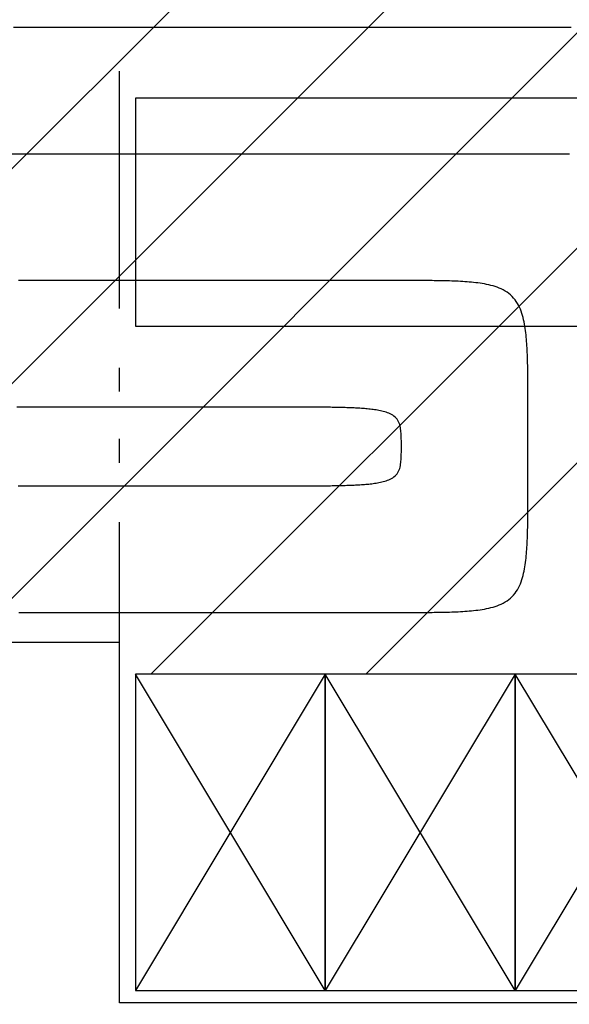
# Model space of a CAD drawing. Extents: x 997 to 109698, y 921 to 94021.
# Tile 294 of 656: x 10115 to 10983, y 37198 to 38755. Entities that reach past the tile are written whole.
import ezdxf

# ---------------------------------------------------------------- set-up
doc = ezdxf.new("R2010")
doc.units = 0
doc.header["$MEASUREMENT"] = 0
for name, color, linetype in [('12', 7, 'CONTINUOUS'), ('28', 7, 'CONTINUOUS'), ('39', 7, 'CONTINUOUS'), ('40', 7, 'CONTINUOUS')]:
    doc.layers.add(name, color=color, linetype=linetype)

msp = doc.modelspace()

# ---------------------------------------------------------------- linework, layer by layer
at = {"layer": '12', "color": 5}
for points in [[(10986.386168, 38742.318342), (10973.230399, 38742.318342), (10960.074629, 38742.318342), (10946.91886, 38742.318342), (10933.763091, 38742.318342), (10920.607322, 38742.318342), (10907.451553, 38742.318342), (10894.295783, 38742.318342), (10881.140014, 38742.318342), (10867.984245, 38742.318342), (10854.828476, 38742.318342), (10841.672707, 38742.318342), (10828.516937, 38742.318342), (10815.361168, 38742.318342), (10802.205399, 38742.318342), (10789.04963, 38742.318342), (10775.89386, 38742.318342), (10762.738091, 38742.318342), (10749.582322, 38742.318342), (10736.426553, 38742.318342), (10723.270783, 38742.318342), (10710.115014, 38742.318342), (10696.959245, 38742.318342), (10683.803476, 38742.318342), (10670.647707, 38742.318342), (10657.491937, 38742.318342), (10644.336168, 38742.318342), (10631.180399, 38742.318342), (10618.02463, 38742.318342), (10604.868861, 38742.318342), (10591.713091, 38742.318342), (10578.557322, 38742.318342), (10565.401553, 38742.318342), (10552.245783, 38742.318342), (10539.090014, 38742.318342), (10525.934245, 38742.318342), (10512.778476, 38742.318342), (10499.622706, 38742.318342), (10486.466937, 38742.318342), (10473.311168, 38742.318342), (10460.155399, 38742.318342), (10446.99963, 38742.318342), (10433.84386, 38742.318342), (10420.688091, 38742.318342), (10407.532322, 38742.318342), (10394.376553, 38742.318342), (10381.220784, 38742.318342), (10368.065014, 38742.318342), (10354.909245, 38742.318342), (10341.753476, 38742.318342), (10328.597707, 38742.318342), (10315.441937, 38742.318342), (10302.286168, 38742.318342), (10289.130399, 38742.318342), (10275.97463, 38742.318342), (10262.81886, 38742.318342), (10249.663091, 38742.318342), (10236.507322, 38742.318342), (10223.351553, 38742.318342), (10210.195784, 38742.318342), (10197.040014, 38742.318342), (10183.884245, 38742.318342), (10170.728476, 38742.318342), (10157.572707, 38742.318342), (10144.416937, 38742.318342), (10131.261168, 38742.318342), (10118.105399, 38742.318342), (10104.949629, 38742.318342)], [(10717.943861, 38342.318341), (10704.788091, 38342.318341), (10691.632322, 38342.318341), (10678.476553, 38342.318341), (10665.320783, 38342.318341), (10652.165014, 38342.318341), (10639.009245, 38342.318341), (10625.853476, 38342.318341), (10612.697707, 38342.318341), (10599.541937, 38342.318341), (10586.386168, 38342.318341), (10573.230399, 38342.318341), (10560.07463, 38342.318341), (10546.91886, 38342.318341), (10533.763091, 38342.318341), (10520.607322, 38342.318341), (10507.451553, 38342.318341), (10494.295784, 38342.318341), (10481.140014, 38342.318341), (10467.984245, 38342.318341), (10454.828476, 38342.318341), (10441.672707, 38342.318341), (10428.516937, 38342.318341), (10415.361168, 38342.318341), (10402.205399, 38342.318341), (10389.04963, 38342.318341), (10375.893861, 38342.318341), (10362.738091, 38342.318341), (10349.582322, 38342.318341), (10336.426553, 38342.318341), (10323.270784, 38342.318341), (10310.115014, 38342.318341), (10296.959245, 38342.318341), (10283.803476, 38342.318341), (10270.647707, 38342.318341), (10257.491937, 38342.318341), (10244.336168, 38342.318341), (10231.180399, 38342.318341), (10218.02463, 38342.318341), (10204.868861, 38342.318341), (10191.713091, 38342.318341), (10178.557322, 38342.318341), (10165.401553, 38342.318341), (10152.245784, 38342.318341), (10139.090014, 38342.318341), (10125.934245, 38342.318341), (10112.778476, 38342.318341)], [(10917.94386, 38142.318341), (10917.943981, 38145.780639), (10917.94409, 38149.242936), (10917.943806, 38152.705238), (10917.942747, 38156.167537), (10917.940533, 38159.629836), (10917.936782, 38163.092131), (10917.931112, 38166.554424), (10917.923143, 38170.016711), (10917.912494, 38173.478993), (10917.898783, 38176.941268), (10917.881629, 38180.403535), (10917.86065, 38183.86579), (10917.835466, 38187.328035), (10917.805695, 38190.790267), (10917.770926, 38194.252485), (10917.730347, 38197.714661), (10917.682866, 38201.176754), (10917.627386, 38204.638717), (10917.562809, 38208.100508), (10917.488037, 38211.562085), (10917.401971, 38215.023404), (10917.303516, 38218.484423), (10917.191572, 38221.945097), (10917.065042, 38225.405382), (10916.922827, 38228.865237), (10916.763832, 38232.324615), (10916.586733, 38235.783427), (10916.388885, 38239.241278), (10916.167153, 38242.697665), (10915.918402, 38246.152087), (10915.639496, 38249.604041), (10915.3273, 38253.053024), (10914.978678, 38256.498535), (10914.590495, 38259.940069), (10914.159617, 38263.377127), (10913.682841, 38266.80917), (10913.154638, 38270.234539), (10912.566577, 38273.650164), (10911.910041, 38277.052888), (10911.176416, 38280.439554), (10910.357086, 38283.807002), (10909.443438, 38287.152078), (10908.426854, 38290.471622), (10907.29831, 38293.761002), (10906.046607, 38297.007788), (10904.659829, 38300.196979), (10903.126061, 38303.313569), (10901.433388, 38306.342558), (10899.569894, 38309.26894), (10897.525611, 38312.078002), (10895.305306, 38314.757196), (10892.920493, 38317.294974), (10890.382716, 38319.679787), (10887.703521, 38321.900091), (10884.89446, 38323.944374), (10881.968077, 38325.807869), (10878.939089, 38327.500542), (10875.822498, 38329.034311), (10872.633308, 38330.421089), (10869.386521, 38331.672791), (10866.09714, 38332.801335), (10862.777597, 38333.817919), (10859.432522, 38334.731567), (10856.065073, 38335.550898), (10852.678408, 38336.284522), (10849.275684, 38336.941057), (10845.860058, 38337.52912), (10842.434689, 38338.057322), (10839.002645, 38338.534097), (10835.565589, 38338.964976), (10832.124054, 38339.353158), (10828.678544, 38339.70178), (10825.22956, 38340.013976), (10821.777606, 38340.292884), (10818.323184, 38340.541634), (10814.866797, 38340.763367), (10811.408946, 38340.961213), (10807.950135, 38341.138312), (10804.490755, 38341.297308), (10801.030901, 38341.439523), (10797.570616, 38341.566053), (10794.109942, 38341.677997), (10790.648924, 38341.776452), (10787.187605, 38341.862517), (10783.726027, 38341.937291), (10780.264235, 38342.001867), (10776.802272, 38342.057348), (10773.34018, 38342.104828), (10769.878004, 38342.145408), (10766.415787, 38342.180176), (10762.953554, 38342.209946), (10759.491309, 38342.235131), (10756.029053, 38342.256109), (10752.566787, 38342.273264), (10749.104513, 38342.286975), (10745.642231, 38342.297625), (10742.179943, 38342.305593), (10738.717651, 38342.311262), (10735.255354, 38342.315014), (10731.793056, 38342.317228), (10728.330756, 38342.318287), (10724.868456, 38342.318571), (10721.406157, 38342.318462), (10717.943861, 38342.318341)], [(10917.94386, 38017.798341), (10917.94386, 38018.995649), (10917.94386, 38020.192957), (10917.94386, 38021.390264), (10917.94386, 38022.587572), (10917.94386, 38023.784879), (10917.94386, 38024.982187), (10917.94386, 38026.179496), (10917.94386, 38027.376802), (10917.94386, 38028.57411), (10917.94386, 38029.771419), (10917.94386, 38030.968725), (10917.94386, 38032.166034), (10917.94386, 38033.363341), (10917.94386, 38034.560648), (10917.94386, 38035.757957), (10917.94386, 38036.955264), (10917.94386, 38038.152572), (10917.94386, 38039.349879), (10917.94386, 38040.547187), (10917.94386, 38041.744496), (10917.94386, 38042.941802), (10917.94386, 38044.13911), (10917.94386, 38045.336419), (10917.94386, 38046.533725), (10917.94386, 38047.731034), (10917.94386, 38048.928341), (10917.94386, 38050.125649), (10917.94386, 38051.322957), (10917.94386, 38052.520264), (10917.94386, 38053.717572), (10917.94386, 38054.914879), (10917.94386, 38056.112187), (10917.94386, 38057.309496), (10917.94386, 38058.506802), (10917.94386, 38059.70411), (10917.94386, 38060.901419), (10917.94386, 38062.098725), (10917.94386, 38063.296034), (10917.94386, 38064.493341), (10917.94386, 38065.690649), (10917.94386, 38066.887956), (10917.94386, 38068.085264), (10917.94386, 38069.282572), (10917.94386, 38070.479879), (10917.94386, 38071.677187), (10917.94386, 38072.874496), (10917.94386, 38074.071802), (10917.94386, 38075.269111), (10917.94386, 38076.466419), (10917.94386, 38077.663725), (10917.94386, 38078.861034), (10917.94386, 38080.058341), (10917.94386, 38081.255649), (10917.94386, 38082.452956), (10917.94386, 38083.650264), (10917.94386, 38084.847572), (10917.94386, 38086.044879), (10917.94386, 38087.242187), (10917.94386, 38088.439496), (10917.94386, 38089.636802), (10917.94386, 38090.834111), (10917.94386, 38092.031418), (10917.94386, 38093.228725), (10917.94386, 38094.426034), (10917.94386, 38095.623341), (10917.94386, 38096.820649), (10917.94386, 38098.017956), (10917.94386, 38099.215264), (10917.94386, 38100.412573), (10917.94386, 38101.609879), (10917.94386, 38102.807187), (10917.94386, 38104.004496), (10917.94386, 38105.201802), (10917.94386, 38106.399111), (10917.94386, 38107.596418), (10917.94386, 38108.793725), (10917.94386, 38109.991034), (10917.94386, 38111.188341), (10917.94386, 38112.385649), (10917.94386, 38113.582958), (10917.94386, 38114.780264), (10917.94386, 38115.977573), (10917.94386, 38117.174879), (10917.94386, 38118.372187), (10917.94386, 38119.569496), (10917.94386, 38120.766803), (10917.94386, 38121.964111), (10917.94386, 38123.161418), (10917.943861, 38124.358726), (10917.94386, 38125.556034), (10917.943861, 38126.753341), (10917.94386, 38127.950649), (10917.94386, 38129.147956), (10917.94386, 38130.345264), (10917.94386, 38131.542573), (10917.94386, 38132.739879), (10917.94386, 38133.937187), (10917.943861, 38135.134496), (10917.943861, 38136.331802), (10917.94386, 38137.529111), (10917.94386, 38138.726418), (10917.94386, 38139.923726), (10917.94386, 38141.121033), (10917.94386, 38142.318341)], [(10717.94386, 37817.798341), (10721.406157, 37817.798221), (10724.868456, 37817.798111), (10728.330755, 37817.798395), (10731.793055, 37817.799455), (10735.255354, 37817.801669), (10738.717651, 37817.805419), (10742.179943, 37817.81109), (10745.642231, 37817.819058), (10749.104513, 37817.829707), (10752.566787, 37817.84342), (10756.029053, 37817.860574), (10759.491309, 37817.881553), (10762.953554, 37817.906736), (10766.415787, 37817.936506), (10769.878004, 37817.971275), (10773.34018, 37818.011855), (10776.802272, 37818.059335), (10780.264235, 37818.114816), (10783.726027, 37818.179392), (10787.187605, 37818.254165), (10790.648924, 37818.340231), (10794.109942, 37818.438686), (10797.570615, 37818.55063), (10801.030901, 37818.67716), (10804.490755, 37818.819375), (10807.950134, 37818.97837), (10811.408946, 37819.15547), (10814.866796, 37819.353317), (10818.323184, 37819.575049), (10821.777606, 37819.8238), (10825.22956, 37820.102707), (10828.678544, 37820.414901), (10832.124054, 37820.763523), (10835.565588, 37821.151706), (10839.002645, 37821.582586), (10842.434689, 37822.059362), (10845.860058, 37822.587563), (10849.275683, 37823.175625), (10852.678407, 37823.832161), (10856.065072, 37824.565785), (10859.432521, 37825.385115), (10862.777596, 37826.298764), (10866.09714, 37827.315348), (10869.386521, 37828.443891), (10872.633307, 37829.695595), (10875.822498, 37831.082372), (10878.939088, 37832.616142), (10881.968077, 37834.308814), (10884.89446, 37836.172309), (10887.703521, 37838.216591), (10890.382716, 37840.436895), (10892.920493, 37842.821708), (10895.305306, 37845.359485), (10897.52561, 37848.03868), (10899.569894, 37850.847741), (10901.433388, 37853.774125), (10903.126061, 37856.803113), (10904.659829, 37859.919705), (10906.046606, 37863.108895), (10907.29831, 37866.35568), (10908.426854, 37869.645061), (10909.443437, 37872.964605), (10910.357086, 37876.309681), (10911.176416, 37879.677129), (10911.910041, 37883.063794), (10912.566576, 37886.466519), (10913.154638, 37889.882143), (10913.68284, 37893.307512), (10914.159616, 37896.739556), (10914.590495, 37900.176613), (10914.978678, 37903.618147), (10915.3273, 37907.063657), (10915.639496, 37910.512642), (10915.918402, 37913.964595), (10916.167153, 37917.419018), (10916.388885, 37920.875405), (10916.586733, 37924.333256), (10916.763831, 37927.792067), (10916.922827, 37931.251446), (10917.065041, 37934.711301), (10917.191572, 37938.171586), (10917.303516, 37941.632259), (10917.401971, 37945.093277), (10917.488037, 37948.554598), (10917.562809, 37952.016175), (10917.627386, 37955.477966), (10917.682866, 37958.93993), (10917.730347, 37962.402022), (10917.770926, 37965.864197), (10917.805695, 37969.326416), (10917.835466, 37972.788648), (10917.86065, 37976.250893), (10917.881628, 37979.713148), (10917.898783, 37983.175414), (10917.912494, 37986.637688), (10917.923143, 37990.09997), (10917.931112, 37993.562259), (10917.936782, 37997.024551), (10917.940533, 38000.486847), (10917.942747, 38003.949146), (10917.943806, 38007.411445), (10917.94409, 38010.873746), (10917.943981, 38014.336044), (10917.94386, 38017.798341)], [(10113.756965, 37817.798287), (10117.219265, 37817.798571), (10120.681564, 37817.798462), (10124.14386, 37817.798341)], [(10124.14386, 37817.798341), (10129.853476, 37817.798341), (10135.563091, 37817.798341), (10141.272707, 37817.798341), (10146.982322, 37817.798341), (10152.691937, 37817.798341), (10158.401553, 37817.798341), (10164.111168, 37817.798341), (10169.820783, 37817.798341), (10175.530399, 37817.798341), (10181.240014, 37817.798341), (10186.94963, 37817.798341), (10192.659245, 37817.798341), (10198.36886, 37817.798341), (10204.078476, 37817.798341), (10209.788091, 37817.798341), (10215.497707, 37817.798341), (10221.207322, 37817.798341), (10226.916937, 37817.798341), (10232.626553, 37817.798341), (10238.336168, 37817.798341), (10244.045783, 37817.798341), (10249.755399, 37817.798341), (10255.465014, 37817.798341), (10261.17463, 37817.798341), (10266.884245, 37817.798341), (10272.59386, 37817.798341), (10278.303476, 37817.798341), (10284.013091, 37817.798341), (10289.722707, 37817.798341), (10295.432322, 37817.798341), (10301.141937, 37817.798341), (10306.851553, 37817.798341), (10312.561168, 37817.798341), (10318.270783, 37817.798341), (10323.980399, 37817.798341), (10329.690014, 37817.798341), (10335.39963, 37817.798341), (10341.109245, 37817.798341), (10346.81886, 37817.798341), (10352.528476, 37817.798341), (10358.238091, 37817.798341), (10363.947707, 37817.798341), (10369.657322, 37817.798341), (10375.366937, 37817.798341), (10381.076553, 37817.798341), (10386.786168, 37817.798341), (10392.495783, 37817.798341), (10398.205399, 37817.798341), (10403.915014, 37817.798341), (10409.624629, 37817.798341), (10415.334245, 37817.798341), (10421.04386, 37817.798341), (10426.753476, 37817.798341), (10432.463091, 37817.798341), (10438.172707, 37817.798341), (10443.882322, 37817.798341), (10449.591937, 37817.798341), (10455.301553, 37817.798341), (10461.011168, 37817.798341), (10466.720783, 37817.798341), (10472.430399, 37817.798341), (10478.140014, 37817.798341), (10483.84963, 37817.798341), (10489.559245, 37817.798341), (10495.26886, 37817.798341), (10500.978476, 37817.798341), (10506.688091, 37817.798341), (10512.397706, 37817.798341), (10518.107322, 37817.798341), (10523.816937, 37817.798341), (10529.526553, 37817.798341), (10535.236168, 37817.798341), (10540.945784, 37817.798341), (10546.655399, 37817.798341), (10552.365014, 37817.798341), (10558.07463, 37817.798341), (10563.784245, 37817.798341), (10569.49386, 37817.798341), (10575.203476, 37817.798341), (10580.913091, 37817.798341), (10586.622707, 37817.798341), (10592.332322, 37817.798341), (10598.041937, 37817.798341), (10603.751553, 37817.798341), (10609.461168, 37817.798341), (10615.170783, 37817.798341), (10620.880399, 37817.798341), (10626.590014, 37817.798341), (10632.29963, 37817.798341), (10638.009245, 37817.798341), (10643.71886, 37817.798341), (10649.428476, 37817.798341), (10655.138091, 37817.798341), (10660.847707, 37817.798341), (10666.557322, 37817.798341), (10672.266937, 37817.798341), (10677.976553, 37817.798341), (10683.686168, 37817.798341), (10689.395783, 37817.79834), (10695.105399, 37817.798341), (10700.815014, 37817.798341), (10706.52463, 37817.798341), (10712.234245, 37817.798341), (10717.94386, 37817.798341)]]:
    msp.add_lwpolyline(points, dxfattribs=at)
at = {"layer": '12', "color": 6}
for points in [[(10917.943861, 38542.318342), (10904.788091, 38542.318342), (10891.632322, 38542.318342), (10878.476553, 38542.318342), (10865.320784, 38542.318342), (10852.165015, 38542.318342), (10839.009245, 38542.318342), (10825.853476, 38542.318342), (10812.697707, 38542.318342), (10799.541937, 38542.318342), (10786.386168, 38542.318342), (10773.230399, 38542.318342), (10760.07463, 38542.318342), (10746.918861, 38542.318342), (10733.763091, 38542.318342), (10720.607322, 38542.318342), (10707.451553, 38542.318342), (10694.295783, 38542.318342), (10681.140014, 38542.318342), (10667.984245, 38542.318342), (10654.828476, 38542.318342), (10641.672707, 38542.318342), (10628.516937, 38542.318342), (10615.361168, 38542.318342), (10602.205399, 38542.318342), (10589.04963, 38542.318342), (10575.893861, 38542.318342), (10562.738091, 38542.318342), (10549.582322, 38542.318342), (10536.426553, 38542.318342), (10523.270784, 38542.318342), (10510.115014, 38542.318342), (10496.959245, 38542.318342), (10483.803476, 38542.318342), (10470.647707, 38542.318342), (10457.491938, 38542.318342), (10444.336168, 38542.318342), (10431.180399, 38542.318342), (10418.02463, 38542.318342), (10404.868861, 38542.318342), (10391.713091, 38542.318342), (10378.557322, 38542.318342), (10365.401553, 38542.318342), (10352.245784, 38542.318342), (10339.090014, 38542.318342), (10325.934245, 38542.318342), (10312.778476, 38542.318342), (10299.622707, 38542.318342), (10286.466937, 38542.318342), (10273.311168, 38542.318342), (10260.155399, 38542.318342), (10246.99963, 38542.318342), (10233.843861, 38542.318342), (10220.688091, 38542.318342), (10207.532322, 38542.318342), (10194.376553, 38542.318342), (10181.220784, 38542.318342), (10168.065014, 38542.318342), (10154.909245, 38542.318342), (10141.753476, 38542.318342), (10128.597707, 38542.318342), (10115.441937, 38542.318342), (10102.286168, 38542.318342)], [(10983.726027, 38541.93729), (10980.264235, 38542.001867), (10976.802272, 38542.057347), (10973.340181, 38542.104828), (10969.878005, 38542.145406), (10966.415787, 38542.180176), (10962.953554, 38542.209947), (10959.491309, 38542.235131), (10956.029053, 38542.256109), (10952.566787, 38542.273263), (10949.104513, 38542.286976), (10945.642231, 38542.297625), (10942.179943, 38542.305593), (10938.717651, 38542.311263), (10935.255355, 38542.315014), (10931.793056, 38542.317228), (10928.330756, 38542.318288), (10924.868456, 38542.318571), (10921.406157, 38542.318462), (10917.943861, 38542.318342)], [(10517.94386, 38142.318341), (10504.788091, 38142.318341), (10491.632322, 38142.318341), (10478.476553, 38142.318341), (10465.320783, 38142.318341), (10452.165014, 38142.318341), (10439.009245, 38142.318341), (10425.853476, 38142.318341), (10412.697707, 38142.318341), (10399.541937, 38142.318341), (10386.386168, 38142.318341), (10373.230399, 38142.318341), (10360.07463, 38142.318341), (10346.91886, 38142.318341), (10333.763091, 38142.318341), (10320.607322, 38142.318341), (10307.451553, 38142.318341), (10294.295783, 38142.318341), (10281.140014, 38142.318341), (10267.984245, 38142.318341), (10254.828476, 38142.318341), (10241.672707, 38142.318341), (10228.516938, 38142.318341), (10215.361168, 38142.318341), (10202.205399, 38142.318341), (10189.04963, 38142.318341), (10175.89386, 38142.318341), (10162.738091, 38142.318341), (10149.582322, 38142.318341), (10136.426553, 38142.318341), (10123.270784, 38142.318341), (10110.115014, 38142.318341)], [(10717.94386, 38080.058341), (10717.944104, 38082.380382), (10717.94228, 38084.702507), (10717.934551, 38087.024621), (10717.917084, 38089.346627), (10717.886043, 38091.668432), (10717.837592, 38093.98994), (10717.767856, 38096.31105), (10717.67044, 38098.631267), (10717.535024, 38100.949491), (10717.350952, 38103.264564), (10717.107566, 38105.575331), (10716.794208, 38107.880634), (10716.398967, 38110.177917), (10715.902102, 38112.45585), (10715.280853, 38114.699734), (10714.512456, 38116.894857), (10713.574302, 38119.026467), (10712.454635, 38121.076877), (10711.159506, 38123.023578), (10709.696612, 38124.843613), (10708.073664, 38126.51405), (10706.302571, 38128.020928), (10704.406037, 38129.373356), (10702.40848, 38130.584101), (10700.334316, 38131.665929), (10698.207672, 38132.631572), (10696.044046, 38133.492811), (10693.848987, 38134.260325), (10691.627495, 38134.94473), (10689.384572, 38135.556643), (10687.125216, 38136.106685), (10684.854414, 38136.605443), (10682.575741, 38137.061012), (10680.290235, 38137.476997), (10677.998672, 38137.856531), (10675.701825, 38138.20275), (10673.400471, 38138.518788), (10671.095383, 38138.80778), (10668.787335, 38139.07286), (10666.477104, 38139.317165), (10664.165361, 38139.543501), (10661.852335, 38139.753244), (10659.538131, 38139.947376), (10657.222854, 38140.126874), (10654.90661, 38140.292719), (10652.589504, 38140.445893), (10650.271641, 38140.587376), (10647.953126, 38140.718147), (10645.634065, 38140.839188), (10643.314563, 38140.951477), (10640.994725, 38141.055997), (10638.674641, 38141.153612), (10636.354341, 38141.244737), (10634.03384, 38141.329675), (10631.713152, 38141.408731), (10629.392292, 38141.482207), (10627.071275, 38141.550411), (10624.750116, 38141.613643), (10622.428829, 38141.672209), (10620.10743, 38141.726414), (10617.785933, 38141.776559), (10615.464353, 38141.82295), (10613.142705, 38141.865893), (10610.821003, 38141.905686), (10608.499263, 38141.942638), (10606.177497, 38141.977022), (10603.855708, 38142.008981), (10601.5339, 38142.038614), (10599.212071, 38142.066028), (10596.890225, 38142.091323), (10594.568362, 38142.114606), (10592.246483, 38142.135978), (10589.924591, 38142.155543), (10587.602685, 38142.173402), (10585.280768, 38142.189662), (10582.95884, 38142.204423), (10580.636904, 38142.21779), (10578.314959, 38142.229866), (10575.993009, 38142.240755), (10573.671053, 38142.250557), (10571.349093, 38142.259378), (10569.027131, 38142.267321), (10566.705167, 38142.274488), (10564.383203, 38142.280953), (10562.061238, 38142.286752), (10559.739273, 38142.291924), (10557.417308, 38142.296502), (10555.095342, 38142.300525), (10552.773376, 38142.304024), (10550.451409, 38142.307039), (10548.129442, 38142.309605), (10545.807475, 38142.311757), (10543.485508, 38142.31353), (10541.163541, 38142.314962), (10538.841573, 38142.316089), (10536.519605, 38142.316944), (10534.197637, 38142.317564), (10531.875669, 38142.317984), (10529.553701, 38142.318242), (10527.231733, 38142.318374), (10524.909765, 38142.318413), (10522.587796, 38142.318398), (10520.265829, 38142.318361), (10517.94386, 38142.318341)], [(10517.94386, 38017.798341), (10520.265828, 38017.798322), (10522.587796, 38017.798285), (10524.909765, 38017.798269), (10527.231733, 38017.798309), (10529.553701, 38017.798441), (10531.875669, 38017.798699), (10534.197637, 38017.799119), (10536.519605, 38017.79974), (10538.841573, 38017.800594), (10541.163541, 38017.80172), (10543.485508, 38017.803151), (10545.807475, 38017.804926), (10548.129442, 38017.807077), (10550.451409, 38017.809643), (10552.773376, 38017.812659), (10555.095342, 38017.816158), (10557.417308, 38017.82018), (10559.739273, 38017.824759), (10562.061238, 38017.82993), (10564.383203, 38017.83573), (10566.705167, 38017.842195), (10569.027131, 38017.849362), (10571.349093, 38017.857305), (10573.671053, 38017.866126), (10575.993009, 38017.875928), (10578.314959, 38017.886817), (10580.636904, 38017.898893), (10582.95884, 38017.91226), (10585.280768, 38017.927021), (10587.602685, 38017.943279), (10589.924591, 38017.96114), (10592.246483, 38017.980705), (10594.568362, 38018.002077), (10596.890225, 38018.025358), (10599.212071, 38018.050655), (10601.533899, 38018.078069), (10603.855708, 38018.107702), (10606.177496, 38018.13966), (10608.499263, 38018.174045), (10610.821003, 38018.210996), (10613.142705, 38018.25079), (10615.464353, 38018.293733), (10617.785933, 38018.340123), (10620.10743, 38018.390269), (10622.42883, 38018.444473), (10624.750116, 38018.503039), (10627.071276, 38018.566272), (10629.392292, 38018.634476), (10631.713152, 38018.707952), (10634.03384, 38018.787008), (10636.354342, 38018.871946), (10638.674642, 38018.963072), (10640.994725, 38019.060686), (10643.314563, 38019.165204), (10645.634065, 38019.277496), (10647.953126, 38019.398535), (10650.271641, 38019.529307), (10652.589504, 38019.670789), (10654.90661, 38019.823964), (10657.222854, 38019.989809), (10659.538131, 38020.169307), (10661.852335, 38020.363438), (10664.165361, 38020.573182), (10666.477104, 38020.799519), (10668.787335, 38021.043821), (10671.095383, 38021.308902), (10673.400471, 38021.597894), (10675.701825, 38021.913932), (10677.998672, 38022.26015), (10680.290235, 38022.639686), (10682.575741, 38023.055669), (10684.854414, 38023.51124), (10687.125217, 38024.009998), (10689.384572, 38024.560038), (10691.627495, 38025.171953), (10693.848987, 38025.856358), (10696.044046, 38026.623871), (10698.207673, 38027.485111), (10700.334316, 38028.450754), (10702.40848, 38029.532582), (10704.406038, 38030.743327), (10706.302571, 38032.095755), (10708.073664, 38033.602632), (10709.696612, 38035.27307), (10711.159506, 38037.093105), (10712.454635, 38039.039806), (10713.574302, 38041.090216), (10714.512456, 38043.221826), (10715.280853, 38045.41695), (10715.902102, 38047.660833), (10716.398967, 38049.938767), (10716.794208, 38052.236049), (10717.107566, 38054.541352), (10717.350952, 38056.85212), (10717.535024, 38059.167191), (10717.67044, 38061.485416), (10717.767856, 38063.805633), (10717.837593, 38066.126744), (10717.886043, 38068.44825), (10717.917084, 38070.770056), (10717.934551, 38073.092062), (10717.94228, 38075.414175), (10717.944104, 38077.7363), (10717.94386, 38080.058341)], [(10112.561168, 38017.798343), (10118.270783, 38017.798343), (10123.980399, 38017.798341), (10129.690014, 38017.798341), (10135.39963, 38017.798341), (10141.109245, 38017.798341), (10146.81886, 38017.798343), (10152.528476, 38017.798341), (10158.238091, 38017.798343), (10163.947707, 38017.798341), (10169.657322, 38017.798343), (10175.366937, 38017.798343), (10181.076553, 38017.798343), (10186.786168, 38017.798341), (10192.495783, 38017.798343), (10198.205399, 38017.798341), (10203.915014, 38017.798341), (10209.62463, 38017.798341), (10215.334245, 38017.798341), (10221.04386, 38017.798343), (10226.753476, 38017.798341), (10232.463091, 38017.798341), (10238.172707, 38017.798341), (10243.882322, 38017.798341), (10249.591937, 38017.798341), (10255.301553, 38017.798341), (10261.011168, 38017.798341), (10266.720783, 38017.798341), (10272.430399, 38017.798341), (10278.140014, 38017.798341), (10283.84963, 38017.798341), (10289.559245, 38017.798341), (10295.26886, 38017.798341), (10300.978476, 38017.798341), (10306.688091, 38017.798341), (10312.397707, 38017.798341), (10318.107322, 38017.798341), (10323.816937, 38017.798341), (10329.526553, 38017.798341), (10335.236168, 38017.798341), (10340.945783, 38017.798341), (10346.655399, 38017.798341), (10352.365014, 38017.798341), (10358.07463, 38017.798341), (10363.784245, 38017.798341), (10369.49386, 38017.798341), (10375.203476, 38017.798341), (10380.913091, 38017.798341), (10386.622707, 38017.798341), (10392.332322, 38017.798341), (10398.041937, 38017.798341), (10403.751553, 38017.798341), (10409.461168, 38017.798341), (10415.170783, 38017.798341), (10420.880399, 38017.798341), (10426.590014, 38017.798341), (10432.29963, 38017.798341), (10438.009245, 38017.798341), (10443.718861, 38017.798341), (10449.428476, 38017.798341), (10455.138091, 38017.798341), (10460.847707, 38017.798341), (10466.557322, 38017.798341), (10472.266937, 38017.798341), (10477.976553, 38017.798341), (10483.686168, 38017.798341), (10489.395783, 38017.798341), (10495.105399, 38017.798341), (10500.815014, 38017.798341), (10506.52463, 38017.798341), (10512.234245, 38017.798341), (10517.94386, 38017.798341)]]:
    msp.add_lwpolyline(points, dxfattribs=at)
at = {"layer": '28', "color": 2}
for p, q in [((6954.445768, 35370.953237), (10764.445768, 39180.953237)), ((7293.857023, 35370.953237), (11103.857023, 39180.953237)), ((10032.791585, 37770.476545), (11443.268278, 39180.953237)), ((10322.20284, 37720.476544), (11782.679533, 39180.953237)), ((10661.614095, 37720.476544), (11842.636205, 38901.498655))]:
    msp.add_line(p, q, dxfattribs=at)
at = {"layer": '39', "color": 141, "linetype": 'Continuous'}
for p, q in [((11797.632693, 38630.476543), (10297.632693, 38630.476543)), ((10297.632693, 38630.476543), (10297.632693, 38270.476545)), ((10297.632693, 38270.476545), (11797.632693, 38270.476545)), ((10597.632693, 37720.476544), (10297.632693, 37220.476544)), ((10597.632693, 37220.476544), (10297.632693, 37720.476544)), ((10297.632693, 37720.476544), (10297.632693, 37220.476544)), ((10597.632693, 37720.476544), (10297.632693, 37720.476544)), ((10897.632693, 37720.476544), (10597.632693, 37220.476544)), ((10897.632693, 37220.476544), (10597.632693, 37720.476544)), ((10597.632693, 37720.476544), (10597.632693, 37220.476544)), ((10897.632693, 37720.476544), (10597.632693, 37720.476544)), ((10597.632693, 37220.476544), (10597.632693, 37720.476544)), ((10897.632693, 37220.476544), (10897.632693, 37720.476544)), ((11197.632693, 37720.476544), (10897.632693, 37220.476544)), ((11197.632693, 37220.476544), (10897.632693, 37720.476544)), ((10897.632693, 37720.476544), (10897.632693, 37220.476544)), ((11197.632693, 37720.476544), (10897.632693, 37720.476544)), ((10297.632693, 37220.476544), (10597.632693, 37220.476544)), ((10597.632693, 37220.476544), (10897.632693, 37220.476544)), ((10897.632693, 37220.476544), (11197.632693, 37220.476544))]:
    msp.add_line(p, q, dxfattribs=at)
at = {"layer": '40', "color": 8, "linetype": 'Continuous'}
for p, q in [((10272.636205, 38298.214891), (10272.636205, 38673.214891)), ((10272.636205, 38166.964891), (10272.636205, 38204.464891)), ((10272.636205, 38054.464891), (10272.636205, 38091.964891)), ((10272.636205, 37770.476545), (10272.636205, 37960.714891)), ((10272.636205, 37770.476545), (10022.636205, 37770.476545)), ((10272.636205, 37200.953237), (10272.636205, 37770.476545)), ((11842.636205, 37200.953237), (10272.636205, 37200.953237))]:
    msp.add_line(p, q, dxfattribs=at)

doc.saveas('drawing.dxf')
